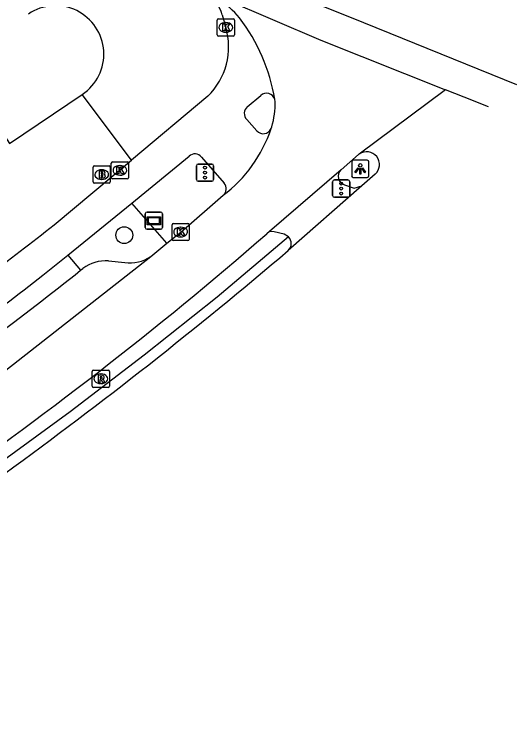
# Model space of a CAD drawing. Extents: x 161801 to 162379, y 382315 to 382832.
# Drawn here: x 162347.47 to 162376.63, y 382516.97 to 382558.86 of the extents above; entities that cross this region are included whole.
import ezdxf

# ---------------------------------------------------------------- set-up
doc = ezdxf.new("R2010")
doc.units = 0
for name, color, linetype in [('IMGEO_Berm_open', 7, 'Continuous'), ('IMGEO_Boom', 7, 'Continuous'), ('IMGEO_Brandkraan', 7, 'Continuous'), ('IMGEO_Fietspad_open', 7, 'Continuous'), ('IMGEO_Hek', 7, 'Continuous'), ('IMGEO_Kolk', 7, 'Continuous'), ('IMGEO_Lichtpunt', 7, 'Continuous'), ('IMGEO_Pand', 7, 'Continuous'), ('IMGEO_Parkeervlak_open', 7, 'Continuous'), ('IMGEO_Reclamebord', 7, 'Continuous'), ('IMGEO_Rijbaan_lokaal_gesloten', 7, 'Continuous'), ('IMGEO_Rioolput', 7, 'Continuous'), ('IMGEO_Verkeersregelinstallatiepaal', 7, 'Continuous'), ('IMGEO_Voetpad_open', 7, 'Continuous')]:
    doc.layers.add(name, color=color, linetype=linetype)

msp = doc.modelspace()

# ---------------------------------------------------------------- linework, layer by layer
at = {"layer": 'IMGEO_Berm_open'}
for points in [[(162356.318, 382545.587), (162354.277, 382547.921)], [(162350.57, 382544.906), (162351.307, 382544.02)]]:
    msp.add_lwpolyline(points, dxfattribs=at)
at = {"layer": 'IMGEO_Boom'}
msp.add_circle((162353.845, 382546.06), 0.489, dxfattribs=at)
at = {"layer": 'IMGEO_Brandkraan'}
for p, q in [((162352.032, 382549.149), (162352.032, 382550.001)), ((162352.107, 382550.075), (162352.959, 382550.075)), ((162352.52, 382549.855), (162352.545, 382549.855)), ((162353.033, 382550.001), (162353.033, 382549.149)), ((162352.959, 382549.075), (162352.107, 382549.075)), ((162352.543, 382549.295), (162352.518, 382549.295))]:
    msp.add_line(p, q, dxfattribs=at)
for points in [[(162352.032, 382549.149), (162352.032, 382550.001)], [(162352.107, 382550.075), (162352.959, 382550.075)], [(162352.38, 382549.775), (162352.38, 382549.375), (162352.593, 382549.375)], [(162352.611, 382549.775), (162352.38, 382549.775)], [(162353.033, 382550.001), (162353.033, 382549.149)], [(162352.559, 382549.694), (162352.505, 382549.694), (162352.505, 382549.618)], [(162352.505, 382549.618), (162352.558, 382549.618)], [(162352.567, 382549.542), (162352.505, 382549.542), (162352.505, 382549.461)], [(162352.505, 382549.461), (162352.567, 382549.461)], [(162352.959, 382549.075), (162352.107, 382549.075)]]:
    msp.add_lwpolyline(points, dxfattribs=at)
for centre, radius, start, end in [((162352.109, 382549.999), 0.0765, 91.552, 178.448), ((162352.109, 382549.999), 0.0765, 91.552, 178.448), ((162352.615, 382549.63), 0.145, 59.4692, 91.5367), ((162352.64, 382549.677), 0.0922, 285.5137, 58.1501), ((162352.957, 382549.999), 0.0765, 1.552, 88.448), ((162352.957, 382549.999), 0.0765, 1.552, 88.448), ((162352.56, 382549.656), 0.0379, 267.8285, 90.9355), ((162352.568, 382549.501), 0.0404, 269.8759, 90.5077), ((162352.599, 382549.626), 0.251, 268.6676, 293.5347), ((162352.645, 382549.485), 0.105, 301.3115, 78.989), ((162352.109, 382549.151), 0.0765, 181.552, 268.448), ((162352.109, 382549.151), 0.0765, 181.552, 268.448), ((162352.957, 382549.151), 0.0765, 271.552, 358.448), ((162352.957, 382549.151), 0.0765, 271.552, 358.448)]:
    msp.add_arc(centre, radius, start, end, dxfattribs=at)
for centre, major_axis, ratio, start_param, end_param in [((162352.519, 382549.575), (-0.387, 0.002), 0.722429, 4.712389, 7.853982), ((162352.544, 382549.575), (-0.39, 0.002), 0.717154, 1.570796, 4.712389)]:
    msp.add_ellipse(centre, major_axis=major_axis, ratio=ratio, start_param=start_param, end_param=end_param, dxfattribs=at)
at = {"layer": 'IMGEO_Fietspad_open'}
for points in [[(162359.525, 382558.834), (162359.739, 382558.113)], [(162358.702, 382554.127), (162354.269, 382550.419)], [(162360.986, 382553.512), (162361.771, 382554.164)], [(162361.542, 382552.108), (162360.96, 382552.775)], [(162354.277, 382547.921), (162357.612, 382550.635)], [(162358.332, 382550.593), (162359.638, 382549.069)], [(162349.77, 382546.656), (162354.269, 382550.419)], [(162350.57, 382544.906), (162354.277, 382547.921)], [(162349.124, 382543.729), (162350.57, 382544.906)]]:
    msp.add_lwpolyline(points, dxfattribs=at)
for centre, radius, start, end in [((162357.904, 382558.479), 1.66, 12.3674, 68.0576), ((162355.958, 382556.969), 3.951, 313.9992, 16.8351), ((162362.109, 382553.796), 0.5, 16.5819, 132.6232), ((162361.321, 382553.131), 0.507, 131.3022, 224.6569), ((162361.915, 382552.449), 0.505, 222.4594, 335.4363), ((162357.953, 382550.283), 0.49, 39.2726, 134.0505), ((162359.302, 382548.741), 0.469, 307.8925, 44.2397), ((162204.706, 382731.847), 235.243, 305.63531, 308.07241), ((162211.901, 382721.311), 224.423, 304.85879, 307.69437)]:
    msp.add_arc(centre, radius, start, end, dxfattribs=at)
at = {"layer": 'IMGEO_Hek'}
msp.add_lwpolyline([(162363.387, 382545.959), (162359.247, 382542.465), (162355.008, 382539.089), (162350.695, 382535.807), (162346.31, 382532.621), (162343.129, 382530.401), (162338.224, 382527.103), (162333.252, 382523.906), (162328.217, 382520.81), (162323.12, 382517.817), (162321.628, 382516.967)], dxfattribs=at)
at = {"layer": 'IMGEO_Kolk'}
for p, q in [((162359.24, 382557.687), (162359.24, 382558.539)), ((162359.315, 382558.613), (162360.167, 382558.613)), ((162360.241, 382558.539), (162360.241, 382557.687)), ((162359.728, 382558.393), (162359.753, 382558.393)), ((162359.751, 382557.833), (162359.726, 382557.833)), ((162360.167, 382557.613), (162359.315, 382557.613)), ((162353.092, 382549.393), (162353.092, 382550.245)), ((162353.167, 382550.319), (162354.019, 382550.319)), ((162354.093, 382550.245), (162354.093, 382549.393)), ((162353.58, 382550.099), (162353.605, 382550.099)), ((162354.019, 382549.319), (162353.167, 382549.319)), ((162353.603, 382549.539), (162353.578, 382549.539)), ((162356.619, 382545.814), (162356.619, 382546.666)), ((162356.694, 382546.74), (162357.546, 382546.74)), ((162357.107, 382546.52), (162357.132, 382546.52)), ((162357.62, 382546.666), (162357.62, 382545.814)), ((162357.546, 382545.74), (162356.694, 382545.74)), ((162357.13, 382545.96), (162357.105, 382545.96))]:
    msp.add_line(p, q, dxfattribs=at)
for points in [[(162359.24, 382557.687), (162359.24, 382558.539)], [(162359.315, 382558.613), (162360.167, 382558.613)], [(162360.241, 382558.539), (162360.241, 382557.687)], [(162359.561, 382558.313), (162359.684, 382558.313), (162359.684, 382558.162), (162359.814, 382558.313), (162359.978, 382558.313), (162359.832, 382558.162), (162359.985, 382557.913), (162359.833, 382557.913), (162359.748, 382558.077), (162359.684, 382558.01), (162359.684, 382557.913), (162359.561, 382557.913), (162359.561, 382558.313)], [(162360.167, 382557.613), (162359.315, 382557.613)], [(162353.092, 382549.393), (162353.092, 382550.245)], [(162353.167, 382550.319), (162354.019, 382550.319)], [(162354.093, 382550.245), (162354.093, 382549.393)], [(162353.413, 382550.019), (162353.536, 382550.019), (162353.536, 382549.868), (162353.666, 382550.019), (162353.83, 382550.019), (162353.684, 382549.868), (162353.837, 382549.619), (162353.685, 382549.619), (162353.6, 382549.783), (162353.536, 382549.716), (162353.536, 382549.619), (162353.413, 382549.619), (162353.413, 382550.019)], [(162354.019, 382549.319), (162353.167, 382549.319)], [(162356.619, 382545.814), (162356.619, 382546.666)], [(162356.694, 382546.74), (162357.546, 382546.74)], [(162356.94, 382546.44), (162357.063, 382546.44), (162357.063, 382546.289), (162357.193, 382546.44), (162357.357, 382546.44), (162357.211, 382546.289), (162357.364, 382546.04), (162357.212, 382546.04), (162357.127, 382546.204), (162357.063, 382546.137), (162357.063, 382546.04), (162356.94, 382546.04), (162356.94, 382546.44)], [(162357.62, 382546.666), (162357.62, 382545.814)], [(162357.546, 382545.74), (162356.694, 382545.74)]]:
    msp.add_lwpolyline(points, dxfattribs=at)
for centre, start, end in [((162359.317, 382558.537), 91.552, 178.448), ((162359.317, 382558.537), 91.552, 178.448), ((162360.165, 382558.537), 1.552, 88.448), ((162360.165, 382558.537), 1.552, 88.448), ((162359.317, 382557.689), 181.552, 268.448), ((162359.317, 382557.689), 181.552, 268.448), ((162360.165, 382557.689), 271.552, 358.448), ((162360.165, 382557.689), 271.552, 358.448), ((162353.169, 382550.243), 91.552, 178.448), ((162353.169, 382550.243), 91.552, 178.448), ((162354.017, 382550.243), 1.552, 88.448), ((162354.017, 382550.243), 1.552, 88.448), ((162353.169, 382549.395), 181.552, 268.448), ((162353.169, 382549.395), 181.552, 268.448), ((162354.017, 382549.395), 271.552, 358.448), ((162354.017, 382549.395), 271.552, 358.448), ((162356.696, 382546.664), 91.552, 178.448), ((162356.696, 382546.664), 91.552, 178.448), ((162357.544, 382546.664), 1.552, 88.448), ((162357.544, 382546.664), 1.552, 88.448), ((162356.696, 382545.816), 181.552, 268.448), ((162356.696, 382545.816), 181.552, 268.448), ((162357.544, 382545.816), 271.552, 358.448), ((162357.544, 382545.816), 271.552, 358.448)]:
    msp.add_arc(centre, 0.0765, start, end, dxfattribs=at)
for centre, major_axis, ratio, start_param, end_param in [((162359.727, 382558.113), (-0.387, 0.002), 0.722429, 4.712389, 7.853982), ((162359.752, 382558.113), (-0.39, 0.002), 0.717154, 1.570796, 4.712389), ((162353.579, 382549.819), (-0.387, 0.002), 0.722429, 4.712389, 7.853982), ((162353.604, 382549.819), (-0.39, 0.002), 0.717154, 1.570796, 4.712389), ((162357.106, 382546.24), (-0.387, 0.002), 0.722429, 4.712389, 7.853982), ((162357.131, 382546.24), (-0.39, 0.002), 0.717154, 1.570796, 4.712389)]:
    msp.add_ellipse(centre, major_axis=major_axis, ratio=ratio, start_param=start_param, end_param=end_param, dxfattribs=at)
at = {"layer": 'IMGEO_Lichtpunt'}
for p, q in [((162367.053, 382550.31), (162367.053, 382549.503)), ((162367.053, 382550.31), (162367.053, 382549.503)), ((162367.955, 382550.405), (162367.147, 382550.405)), ((162367.955, 382550.405), (162367.147, 382550.405)), ((162368.049, 382549.503), (162368.049, 382550.31)), ((162368.049, 382549.503), (162368.049, 382550.31)), ((162367.147, 382549.409), (162367.955, 382549.409)), ((162367.147, 382549.409), (162367.955, 382549.409))]:
    msp.add_line(p, q, dxfattribs=at)
for points in [[(162367.427, 382549.974), (162367.466, 382549.946), (162367.278, 382549.684), (162367.24, 382549.711), (162367.427, 382549.974)], [(162367.529, 382549.926), (162367.576, 382549.926), (162367.576, 382549.604), (162367.529, 382549.604), (162367.529, 382549.926)], [(162367.639, 382549.946), (162367.677, 382549.973), (162367.864, 382549.711), (162367.825, 382549.683), (162367.639, 382549.946)]]:
    msp.add_lwpolyline(points, dxfattribs=at)
msp.add_circle((162367.552, 382550.108), 0.0994, dxfattribs=at)
for centre, start, end in [((162367.147, 382550.31), 90, 180), ((162367.147, 382550.31), 90, 180), ((162367.955, 382550.31), 0, 90), ((162367.955, 382550.31), 0, 90), ((162367.147, 382549.503), 180, 270), ((162367.147, 382549.503), 180, 270), ((162367.955, 382549.503), 270, 0), ((162367.955, 382549.503), 270, 360)]:
    msp.add_arc(centre, 0.0946, start, end, dxfattribs=at)
at = {"layer": 'IMGEO_Pand'}
msp.add_lwpolyline([(162345.715, 382551.865), (162346.501, 382552.392), (162347.178, 382551.384), (162351.407, 382554.224)], dxfattribs=at)
msp.add_arc((162349.847, 382556.561), 2.809, 303.7272, 124.0262, dxfattribs=at)
at = {"layer": 'IMGEO_Parkeervlak_open'}
for points in [[(162352.928, 382544.562), (162353.873, 382544.465)], [(162351.307, 382544.02), (162351.439, 382544.126)]]:
    msp.add_lwpolyline(points, dxfattribs=at)
for centre, radius, start, end in [((162354.167, 382546.563), 2.118, 262.0105, 305.024), ((162352.779, 382542.31), 2.257, 86.2187, 126.4228), ((162243.031, 382679.281), 173.261, 304.33631, 308.67696)]:
    msp.add_arc(centre, radius, start, end, dxfattribs=at)
at = {"layer": 'IMGEO_Reclamebord'}
for p, q in [((162355.068, 382546.498), (162355.068, 382547.298)), ((162355.068, 382547.298), (162355.068, 382546.498)), ((162355.168, 382547.398), (162355.958, 382547.398)), ((162355.958, 382547.398), (162355.168, 382547.398)), ((162356.058, 382547.298), (162356.058, 382546.498)), ((162356.058, 382546.498), (162356.058, 382547.298)), ((162355.958, 382546.398), (162355.168, 382546.398)), ((162355.168, 382546.398), (162355.958, 382546.398))]:
    msp.add_line(p, q, dxfattribs=at)
for points in [[(162355.169, 382547.13), (162355.957, 382547.13), (162355.957, 382546.666), (162355.169, 382546.666), (162355.169, 382547.13)], [(162355.234, 382547.065), (162355.234, 382546.731), (162355.892, 382546.731), (162355.892, 382547.065), (162355.234, 382547.065)]]:
    msp.add_lwpolyline(points, dxfattribs=at)
for centre, start, end in [((162355.168, 382547.298), 90, 180), ((162355.168, 382547.298), 90, 180), ((162355.958, 382547.298), 0, 90), ((162355.958, 382547.298), 360, 90), ((162355.168, 382546.498), 180, 270), ((162355.168, 382546.498), 180, 270), ((162355.958, 382546.498), 270, 0), ((162355.958, 382546.498), 270, 0)]:
    msp.add_arc(centre, 0.1, start, end, dxfattribs=at)
at = {"layer": 'IMGEO_Rijbaan_lokaal_gesloten'}
for points in [[(162360.987, 382561.143), (162361.963, 382560.72), (162367.027, 382558.688), (162376.631, 382554.798)], [(162359.643, 382559.791), (162365.259, 382557.363), (162372.499, 382554.492)], [(162372.499, 382554.492), (162367.49, 382550.763)], [(162374.994, 382553.502), (162373.596, 382554.057), (162372.499, 382554.492)], [(162362.609, 382553.81), (162362.588, 382553.939)], [(162362.374, 382552.239), (162362.409, 382552.345)], [(162367.49, 382550.763), (162367.455, 382550.737), (162366.434, 382549.848)], [(162366.434, 382549.848), (162362.284, 382546.271)], [(162368.418, 382549.593), (162367.635, 382548.918)], [(162367.635, 382548.918), (162363.372, 382545.175)], [(162356.318, 382545.587), (162357.122, 382546.24), (162359.59, 382548.371)], [(162362.284, 382546.271), (162362.134, 382546.141)], [(162355.383, 382544.828), (162356.318, 382545.587)], [(162344.527, 382536.322), (162355.383, 382544.828)]]:
    msp.add_lwpolyline(points, dxfattribs=at)
for centre, radius, start, end in [((162357.058, 382555.825), 4.494, 39.1709, 60.5581), ((162352.026, 382552.17), 10.709, 9.5096, 37.326), ((162358.071, 382553.683), 4.54, 342.8542, 1.598), ((162354.681, 382554.84), 8.121, 307.1923, 341.3187), ((162367.919, 382550.15), 0.748, 311.857, 124.9832), ((162209.917, 382721.917), 232.524, 298.41717, 310.89166), ((162187.459, 382752.01), 271.525, 301.54016, 310.38113)]:
    msp.add_arc(centre, radius, start, end, dxfattribs=at)
at = {"layer": 'IMGEO_Rioolput'}
for p, q in [((162351.985, 382537.301), (162351.985, 382538.153)), ((162352.06, 382538.227), (162352.912, 382538.227)), ((162352.473, 382538.007), (162352.498, 382538.007)), ((162352.986, 382538.153), (162352.986, 382537.301)), ((162352.912, 382537.227), (162352.06, 382537.227)), ((162352.496, 382537.447), (162352.471, 382537.447))]:
    msp.add_line(p, q, dxfattribs=at)
for points in [[(162351.985, 382537.301), (162351.985, 382538.153)], [(162352.06, 382538.227), (162352.912, 382538.227)], [(162352.986, 382538.153), (162352.986, 382537.301)], [(162352.574, 382537.925), (162352.322, 382537.927), (162352.322, 382537.527)], [(162352.322, 382537.527), (162352.446, 382537.527), (162352.446, 382537.689), (162352.457, 382537.689)], [(162352.5, 382537.846), (162352.446, 382537.846), (162352.446, 382537.765)], [(162352.446, 382537.765), (162352.498, 382537.765)], [(162352.504, 382537.66), (162352.575, 382537.527), (162352.715, 382537.527), (162352.65, 382537.653)], [(162352.912, 382537.227), (162352.06, 382537.227)]]:
    msp.add_lwpolyline(points, dxfattribs=at)
for centre, radius, start, end in [((162352.062, 382538.151), 0.0765, 91.552, 178.448), ((162352.062, 382538.151), 0.0765, 91.552, 178.448), ((162352.91, 382538.151), 0.0765, 1.552, 88.448), ((162352.91, 382538.151), 0.0765, 1.552, 88.448), ((162352.456, 382537.636), 0.0533, 26.0293, 88.6989), ((162352.482, 382537.954), 0.19, 274.7715, 282.9687), ((162352.506, 382537.75), 0.0964, 77.0061, 93.1865), ((162352.52, 382537.807), 0.0378, 276.6634, 79.6772), ((162352.573, 382537.815), 0.109, 350.3612, 89.416), ((162352.571, 382537.815), 0.112, 277.5842, 350.9817), ((162352.555, 382537.6), 0.108, 29.5134, 73.7905), ((162352.062, 382537.303), 0.0765, 181.552, 268.448), ((162352.062, 382537.303), 0.0765, 181.552, 268.448), ((162352.91, 382537.303), 0.0765, 271.552, 358.448), ((162352.91, 382537.303), 0.0765, 271.552, 358.448)]:
    msp.add_arc(centre, radius, start, end, dxfattribs=at)
for centre, major_axis, ratio, start_param, end_param in [((162352.472, 382537.727), (-0.387, 0.002), 0.722429, 4.712389, 7.853982), ((162352.497, 382537.727), (-0.39, 0.002), 0.717154, 1.570796, 4.712389)]:
    msp.add_ellipse(centre, major_axis=major_axis, ratio=ratio, start_param=start_param, end_param=end_param, dxfattribs=at)
at = {"layer": 'IMGEO_Verkeersregelinstallatiepaal'}
for p, q in [((162358.139, 382550.187), (162358.929, 382550.187)), ((162358.929, 382550.187), (162358.139, 382550.187)), ((162358.039, 382549.287), (162358.039, 382550.087)), ((162358.039, 382550.087), (162358.039, 382549.287)), ((162359.029, 382550.087), (162359.029, 382549.287)), ((162359.029, 382549.287), (162359.029, 382550.087)), ((162358.929, 382549.187), (162358.139, 382549.187)), ((162358.139, 382549.187), (162358.929, 382549.187)), ((162365.947, 382548.361), (162365.947, 382549.161)), ((162365.947, 382549.161), (162365.947, 382548.361)), ((162366.047, 382549.261), (162366.837, 382549.261)), ((162366.837, 382549.261), (162366.047, 382549.261)), ((162366.937, 382549.161), (162366.937, 382548.361)), ((162366.937, 382548.361), (162366.937, 382549.161)), ((162366.837, 382548.261), (162366.047, 382548.261)), ((162366.047, 382548.261), (162366.837, 382548.261))]:
    msp.add_line(p, q, dxfattribs=at)
for centre in [(162358.534, 382549.977), (162358.534, 382549.687), (162358.534, 382549.397), (162366.442, 382549.051), (162366.442, 382548.761), (162366.442, 382548.471)]:
    msp.add_circle(centre, 0.085, dxfattribs=at)
for centre, start, end in [((162358.139, 382550.087), 90, 180), ((162358.139, 382550.087), 90, 180), ((162358.929, 382550.087), 0, 90), ((162358.929, 382550.087), 360, 90), ((162358.139, 382549.287), 180, 270), ((162358.139, 382549.287), 180, 270), ((162358.929, 382549.287), 270, 0), ((162358.929, 382549.287), 270, 0), ((162366.047, 382549.161), 90, 180), ((162366.047, 382549.161), 90, 180), ((162366.837, 382549.161), 0, 90), ((162366.837, 382549.161), 360, 90), ((162366.047, 382548.361), 180, 270), ((162366.047, 382548.361), 180, 270), ((162366.837, 382548.361), 270, 0), ((162366.837, 382548.361), 270, 0)]:
    msp.add_arc(centre, 0.1, start, end, dxfattribs=at)
at = {"layer": 'IMGEO_Voetpad_open'}
for points in [[(162354.269, 382550.419), (162351.407, 382554.224)], [(162366.644, 382548.976), (162367.19, 382548.79), (162367.635, 382548.918)], [(162363.387, 382545.959), (162363.124, 382546.108), (162362.559, 382546.254), (162362.284, 382546.271)]]:
    msp.add_lwpolyline(points, dxfattribs=at)
for centre, radius, start, end in [((162366.778, 382549.47), 0.512, 132.3171, 254.7638), ((162362.995, 382545.574), 0.549, 313.3746, 44.4332)]:
    msp.add_arc(centre, radius, start, end, dxfattribs=at)

doc.saveas('drawing.dxf')
